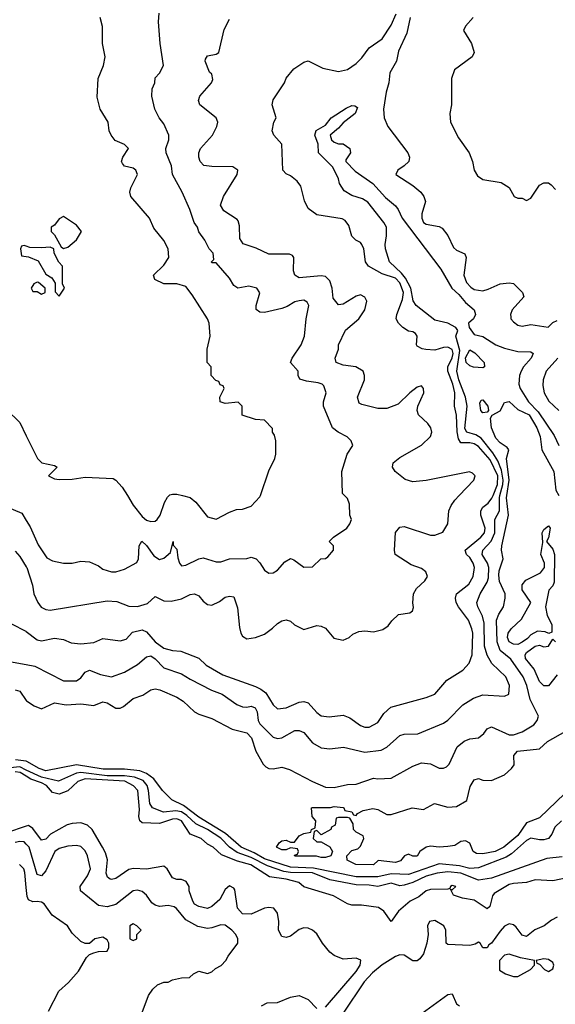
# Model space of a CAD drawing. Header units: inches. Extents: x 2348352 to 2479776, y 460422 to 613655.
# Tile 420 of 590: x 2409970 to 2412422, y 567670 to 572180. Entities that reach past the tile are written whole.
import ezdxf

# ---------------------------------------------------------------- set-up
doc = ezdxf.new("R2010")
doc.units = ezdxf.units.IN
doc.header["$MEASUREMENT"] = 0
for name, color, linetype in [('C4506', 7, 'Continuous'), ('C4507', 7, 'Continuous'), ('C4516', 7, 'Continuous'), ('C4517', 7, 'Continuous')]:
    doc.layers.add(name, color=color, linetype=linetype)

msp = doc.modelspace()

# ---------------------------------------------------------------- linework, layer by layer
at = {"layer": 'C4506', "color": 4}
for points, elevation in [([(2409856, 570000), (2409870, 569964.7), (2409979.1, 569919.1), (2410000, 569885.7)], 88), ([(2409950, 569746), (2409970, 569721), (2410000, 569673.2)], 84), ([(2409932.3, 569412.3), (2409998.7, 569378.7), (2410000, 569377.6)], 76), ([(2409890, 569246), (2410000, 569225.8)], 72), ([(2409950, 569110.7), (2409970, 569104.7), (2410000, 569061.2)], 68), ([(2410000, 568742.8), (2409970, 568757), (2409927.1, 568752.9)], 72), ([(2410000, 568783.1), (2409950.2, 568789.8)], 68), ([(2410000, 568714.9), (2409972.1, 568732.1), (2409950, 568734.5)], 76), ([(2410000, 568486.1), (2409910, 568455.4)], 84), ([(2410000, 568403.3), (2409990, 568413.6), (2409970, 568415.8), (2409950, 568411.2)], 88), ([(2410000, 568205.3), (2409993.9, 568273.9), (2409989.3, 568290), (2409968.7, 568310)], 92)]:
    msp.add_lwpolyline(points, dxfattribs=dict(at, elevation=elevation))
at = {"layer": 'C4507', "color": 4}
for points, elevation in [([(2410000, 571142.4), (2409990, 571146), (2409978, 571142), (2409974, 571130), (2409978, 571098), (2410000, 571095.2)], 96), ([(2409910, 570394), (2409970, 570334), (2410000, 570273.3)], 92)]:
    msp.add_lwpolyline(points, dxfattribs=dict(at, elevation=elevation))
at = {"layer": 'C4516', "color": 4}
for points, elevation in [([(2410000, 569885.7), (2410017.5, 569857.5), (2410053.8, 569773.8), (2410094.4, 569714.4), (2410120.9, 569700.9), (2410170, 569690.5), (2410210, 569690.6), (2410250, 569699.1), (2410290, 569696.3), (2410330, 569678.8), (2410350, 569662.8), (2410390, 569651), (2410410, 569651), (2410450, 569662.8), (2410506.3, 569693.7), (2410514.5, 569710), (2410517.2, 569770), (2410529.3, 569790.7), (2410550, 569770.7), (2410583.8, 569723.8), (2410610, 569707.3), (2410630, 569714), (2410660.2, 569739.8), (2410672, 569790), (2410672.7, 569772.7), (2410690, 569754), (2410694.4, 569714.4), (2410701, 569690), (2410710, 569678), (2410730, 569681), (2410790, 569710.8), (2410810, 569714.8), (2410870, 569696), (2410890, 569696), (2410930, 569711), (2411010, 569712), (2411030, 569718), (2411052, 569710), (2411070, 569692), (2411090, 569658), (2411110, 569644.7), (2411130, 569646), (2411150, 569658.8), (2411184.1, 569695.9), (2411210, 569711.3), (2411225.4, 569705.4), (2411270, 569672), (2411310, 569674), (2411349, 569711), (2411370, 569712), (2411380.4, 569719.6), (2411406, 569750), (2411406, 569770), (2411386, 569790), (2411406, 569810), (2411468, 569850), (2411482, 569870), (2411488.7, 569890), (2411482, 569910), (2411480.4, 569960.4), (2411470, 569986), (2411457.2, 570000)], 88), ([(2410000, 569061.2), (2410000.5, 569060.5), (2410036.8, 569036.8), (2410070, 569022.8), (2410130, 569050.3), (2410182, 569042), (2410250, 569045.5), (2410310, 569039.1), (2410350, 569054.8), (2410370, 569050.7), (2410410, 569026.8), (2410430, 569026.8), (2410445.6, 569034.4), (2410488.7, 569070), (2410533.6, 569086.4), (2410570, 569110.8), (2410590, 569114.8), (2410612, 569110), (2410690, 569077.3), (2410718, 569058), (2410770.8, 569010), (2410790, 568999.3), (2410850, 568979.1), (2410942, 568930), (2411010, 568913), (2411030.4, 568890), (2411050.5, 568830), (2411084, 568770), (2411097.1, 568757.1), (2411110, 568750.6), (2411130, 568748.4), (2411170, 568755.5), (2411205.5, 568745.5), (2411310, 568690.6), (2411370, 568664.4), (2411410, 568663), (2411470, 568677.3), (2411510, 568678.8), (2411590, 568706), (2411610, 568702.8), (2411670, 568706), (2411770, 568761), (2411810, 568776), (2411850, 568771), (2411890, 568751.3), (2411910, 568751.3), (2411923.1, 568756.9), (2411935.3, 568770), (2411973.2, 568850), (2412004.1, 568875.9), (2412030, 568886), (2412070, 568891), (2412095.3, 568910), (2412110, 568932), (2412130, 568941), (2412210, 568904.9), (2412230, 568904.9), (2412270, 568917.3), (2412324, 568950), (2412339, 568970), (2412345.2, 568990), (2412306.6, 569066.6), (2412291.2, 569130), (2412274.3, 569170), (2412218, 569250), (2412169.8, 569289.8), (2412155.6, 569330), (2412153.3, 569430), (2412163.3, 569456.7), (2412185.2, 569490), (2412192.3, 569530), (2412192.3, 569550), (2412166.3, 569606.3), (2412163.9, 569636.1), (2412165.3, 569654.7), (2412183.6, 569710), (2412176.2, 569750), (2412177.6, 569770), (2412207.1, 569910), (2412198.4, 569990), (2412199.8, 570000)], 68), ([(2410000, 569377.6), (2410050, 569338.8), (2410070, 569334.8), (2410130, 569347.3), (2410170, 569340.7), (2410204.9, 569324.9), (2410250, 569320.5), (2410310, 569326.8), (2410350, 569344.7), (2410430, 569334.8), (2410457, 569343), (2410485.6, 569374.4), (2410530, 569384.9), (2410550, 569375.5), (2410590, 569330.4), (2410630, 569300.4), (2410669.3, 569290.7), (2410707.5, 569287.5), (2410790, 569254.8), (2410823.4, 569223.4), (2410899.3, 569179.3), (2411050, 569126), (2411073.2, 569113.2), (2411096.1, 569096.1), (2411130, 569041), (2411150, 569022.8), (2411190, 569027.3), (2411250, 569054), (2411270, 569057.3), (2411290.4, 569050.4), (2411330, 569006), (2411350, 568991), (2411386.4, 568986.4), (2411450, 568994.8), (2411481.4, 568981.4), (2411530, 568947.3), (2411550, 568938.8), (2411570, 568938.8), (2411610, 568961), (2411637.5, 569002.5), (2411669.5, 569030.5), (2411830, 569074.8), (2411870, 569091), (2411925.4, 569154.6), (2411998.9, 569201.1), (2412027.3, 569232.7), (2412040.7, 569270), (2412044, 569370), (2412040.5, 569390), (2412024.7, 569430), (2411978, 569490), (2411968, 569510), (2411964.7, 569530), (2411969.8, 569550.2), (2412025.9, 569594.1), (2412045.4, 569630), (2412051.2, 569670), (2412045.4, 569690), (2412030, 569717), (2412015.1, 569730), (2412008.7, 569750), (2412081.6, 569810), (2412097.7, 569830), (2412100.9, 569850), (2412080.3, 569910), (2412080.3, 569930), (2412090, 569946.7), (2412114.9, 569965.1), (2412131.8, 569988.2), (2412136.8, 570000)], 76), ([(2410000, 569673.2), (2410002, 569670), (2410028.5, 569590), (2410035.3, 569550), (2410052.9, 569510), (2410068.9, 569488.9), (2410090, 569477.6), (2410110, 569475.2), (2410370, 569518), (2410414.4, 569514.4), (2410470, 569494), (2410510, 569492), (2410554.6, 569505.4), (2410590, 569538), (2410630, 569517.3), (2410663.2, 569516.8), (2410710, 569527.7), (2410750, 569547.3), (2410770, 569550.7), (2410790, 569541), (2410810, 569516), (2410830, 569501), (2410850, 569498.8), (2410884.5, 569515.5), (2410910, 569534.8), (2410930, 569538.8), (2410950, 569536), (2410966.4, 569486.4), (2410976.1, 569396.1), (2410983, 569370), (2410990, 569356), (2411010, 569344), (2411050, 569350.5), (2411090, 569366), (2411127.9, 569392.1), (2411150, 569414), (2411170, 569426), (2411190, 569431), (2411210, 569424.7), (2411227.5, 569407.5), (2411270, 569386), (2411330, 569404.7), (2411350, 569402), (2411370, 569392), (2411407.5, 569347.5), (2411450, 569338), (2411478, 569350), (2411494.6, 569365.4), (2411523.1, 569376.9), (2411550, 569381), (2411590, 569376), (2411632.9, 569387.1), (2411656.5, 569403.5), (2411673.6, 569426.4), (2411704.7, 569455.3), (2411756.4, 569463.6), (2411768.4, 569471.6), (2411773.2, 569486.8), (2411769, 569509), (2411772.3, 569550), (2411786.3, 569573.7), (2411825.2, 569610), (2411837.2, 569630), (2411829.2, 569650), (2411810, 569666), (2411762.5, 569682.5), (2411689.5, 569729.5), (2411685.2, 569750), (2411690, 569831.3), (2411710, 569856), (2411730, 569858.8), (2411850, 569819.1), (2411870, 569819.1), (2411907, 569833), (2411929.3, 569870), (2411934, 569930), (2411944.9, 569955.1), (2411961.5, 569978.5), (2411981.9, 570000)], 84), ([(2410000, 569225.8), (2410038.7, 569218.7), (2410170, 569151.3), (2410230, 569151), (2410250, 569164.7), (2410270, 569191.3), (2410290, 569201), (2410339.9, 569179.9), (2410390, 569170.6), (2410449.4, 569190.6), (2410510, 569226.8), (2410550, 569262), (2410570, 569265.5), (2410590, 569252.7), (2410630, 569210.4), (2410710, 569183.8), (2410750, 569158.4), (2410848.1, 569108.1), (2410897.3, 569090), (2410963.4, 569043.4), (2410990, 569032.4), (2411010, 569030.4), (2411030, 569034.9), (2411048, 569028), (2411057.1, 569010), (2411061.6, 568970), (2411070, 568954.8), (2411130, 568894), (2411150, 568887.3), (2411170, 568890.7), (2411230, 568924), (2411250, 568924), (2411270, 568914.8), (2411310, 568867.3), (2411350, 568844), (2411390, 568840.7), (2411452.9, 568847.1), (2411550, 568825.5), (2411625.4, 568834.6), (2411650, 568847.3), (2411710, 568900.7), (2411730, 568907.3), (2411791.9, 568908.1), (2411910, 568957.3), (2411930, 568970.8), (2411998, 569042), (2412047.2, 569072.8), (2412090, 569087.3), (2412190, 569081), (2412208.9, 569091.1), (2412212.3, 569130), (2412195.1, 569170), (2412131.2, 569231.2), (2412109.8, 569269.8), (2412098, 569310), (2412096.4, 569416.4), (2412088.2, 569448.2), (2412066.6, 569490), (2412062.7, 569510), (2412078, 569550), (2412110, 569602.8), (2412116.4, 569623.6), (2412117.3, 569670), (2412110.9, 569690.9), (2412087.8, 569730), (2412089.6, 569750), (2412129, 569791), (2412145.3, 569830), (2412145.6, 569890), (2412166, 569930), (2412165.8, 569990), (2412168.6, 570000)], 72), ([(2410462.9, 570000), (2410490, 569955.5), (2410530, 569904.9), (2410550, 569887.7), (2410570, 569880.7), (2410590, 569882.8), (2410599, 569890), (2410612.7, 569910), (2410632.1, 569967.9), (2410646.8, 569993.2), (2410654.2, 570000)], 92), ([(2410715.8, 570000), (2410750, 569991), (2410776, 569970), (2410830, 569902), (2410870, 569892), (2410930, 569924.7), (2410963.1, 569936.9), (2410990, 569938), (2411030, 569952), (2411070, 569994), (2411072, 570000)], 92), ([(2412430, 569179), (2412390, 569128), (2412370, 569129), (2412350, 569149.2), (2412324.5, 569204.5), (2412285.6, 569254.4), (2412284, 569270), (2412290, 569282), (2412329, 569311), (2412350, 569314.8), (2412370, 569306.8), (2412390, 569311), (2412410, 569342), (2412422, 569330)], 64), ([(2412464.9, 568635.1), (2412350, 568524.5), (2412290, 568500.7), (2412250, 568443), (2412185.5, 568390), (2412146, 568370), (2412090, 568359.7), (2412061, 568361), (2412045.2, 568370), (2412030, 568408), (2412010, 568419), (2411990, 568415.3), (2411962, 568398), (2411930, 568392.3), (2411890, 568389.6), (2411850, 568394), (2411830.7, 568389.3), (2411802, 568370), (2411790, 568348.7), (2411770, 568348.7), (2411750, 568357.2), (2411732, 568350), (2411713.4, 568326.6), (2411690, 568319.3), (2411611.6, 568328.4), (2411590, 568309.5), (2411508, 568310), (2411468.7, 568330), (2411468, 568350), (2411490, 568374), (2411518, 568382), (2411530, 568394), (2411546, 568430), (2411542, 568442), (2411510, 568458), (2411498, 568470), (2411496.4, 568496.4), (2411482, 568522), (2411470, 568526), (2411430, 568526), (2411418, 568522), (2411414, 568490), (2411398, 568482), (2411394, 568470), (2411350, 568446), (2411330, 568466), (2411318, 568462), (2411314, 568430), (2411330, 568414), (2411350, 568414), (2411390, 568392), (2411402, 568370), (2411394, 568350), (2411370, 568342), (2411350, 568342), (2411328.9, 568348.9), (2411230, 568348), (2411227.3, 568352.7), (2411242, 568358), (2411246, 568370), (2411242, 568382), (2411210, 568386), (2411190, 568378), (2411170, 568378), (2411146, 568390), (2411158, 568410), (2411170, 568418), (2411190, 568422), (2411210, 568412), (2411227.3, 568412.7), (2411250, 568442), (2411270, 568452), (2411302, 568458), (2411306, 568470), (2411322, 568478), (2411326, 568510), (2411308.7, 568530), (2411306, 568570), (2411310, 568572), (2411392, 568572), (2411410, 568576), (2411450.9, 568570.9), (2411454, 568570), (2411458, 568558), (2411490, 568552), (2411498, 568538), (2411510, 568534), (2411516.4, 568543.6), (2411542.7, 568557.3), (2411587.1, 568567.1), (2411610, 568562.8), (2411650, 568538.8), (2411670, 568538.8), (2411766, 568570), (2411818, 568562), (2411869.6, 568590.4), (2411930, 568572.4), (2411970, 568575.5), (2412016.3, 568603.7), (2412032.3, 568667.7), (2412050, 568698), (2412070, 568704.7), (2412090, 568696), (2412130, 568694.8), (2412190, 568721), (2412222, 568750), (2412232.9, 568767.1), (2412232.7, 568810), (2412249.2, 568830), (2412350, 568840.7), (2412385.7, 568874.3), (2412470, 568921)], 64), ([(2412450.4, 568509.6), (2412419.3, 568480.7), (2412405.3, 568450), (2412390.2, 568429.8), (2412370, 568423.1), (2412350, 568423.1), (2412310, 568431.3), (2412290, 568419.7), (2412221.3, 568358.7), (2412196.7, 568343.3), (2412070, 568295.1), (2412030, 568292), (2411983.5, 568303.5), (2411890, 568314), (2411750, 568264.1), (2411670, 568268.2), (2411610, 568253.1), (2411510, 568254), (2411314.2, 568294.2), (2411210, 568297.9), (2411090, 568336.5), (2411043.9, 568363.9), (2410983.5, 568390), (2410912.3, 568452.3), (2410790, 568527.2), (2410719.9, 568579.9), (2410666, 568606), (2410623.6, 568650), (2410583.4, 568703.4), (2410550, 568727.7), (2410520, 568740), (2410450, 568747.1), (2410352.8, 568747.2), (2410230, 568767.4), (2410090, 568738.9), (2410059.3, 568750), (2410002.7, 568782.7), (2410000, 568783.1)], 68), ([(2412453.8, 568346.2), (2412382.5, 568337.5), (2412130, 568247), (2412070, 568238.7), (2411989.3, 568270), (2411930, 568276.5), (2411881, 568270), (2411830, 568256.5), (2411770, 568228.2), (2411730, 568215.6), (2411710, 568212.3), (2411670, 568225.1), (2411610, 568209.8), (2411570, 568216.1), (2411510, 568217.1), (2411390, 568240.3), (2411310, 568272.5), (2411210, 568273.4), (2411178.6, 568278.6), (2411104.2, 568304.2), (2411030, 568342.3), (2410966, 568366), (2410929.7, 568390), (2410890, 568430.8), (2410830, 568470.7), (2410776.1, 568496.1), (2410735.5, 568535.5), (2410710.9, 568550.9), (2410684, 568556), (2410628, 568550), (2410577.2, 568570), (2410565.1, 568590), (2410559.8, 568650), (2410552.9, 568672.9), (2410534.8, 568694.8), (2410496, 568710), (2410450, 568716.7), (2410370, 568716.9), (2410250, 568732.1), (2410230, 568727.9), (2410147.3, 568692.7), (2410069.6, 568710), (2410000, 568742.8)], 72), ([(2412504.4, 568255.6), (2412410, 568236), (2412330, 568240.7), (2412290, 568227.6), (2412230, 568223.9), (2412210, 568218), (2412142.2, 568177.8), (2412133.7, 568166.3), (2412122, 568118), (2412110, 568107.6), (2412050, 568146.6), (2411996.3, 568156.3), (2411955.3, 568170), (2411942, 568198), (2411950, 568194), (2411966, 568210), (2411950, 568214), (2411942, 568210), (2411939.6, 568200.4), (2411930, 568198), (2411850, 568196), (2411830, 568189), (2411797.1, 568162.9), (2411758, 568142), (2411703.6, 568096.4), (2411670, 568049.2), (2411637, 568097), (2411613, 568113), (2411535.3, 568124.7), (2411490, 568124.2), (2411470, 568129.6), (2411406.5, 568166.5), (2411270, 568208.2), (2411248.1, 568228.1), (2411190, 568242.8), (2411113.7, 568253.7), (2411028.8, 568308.8), (2410966.3, 568326.3), (2410894.2, 568354.2), (2410856, 568390), (2410830, 568403.7), (2410801.2, 568430), (2410749.8, 568449.8), (2410711.2, 568510), (2410690, 568519.8), (2410670, 568518), (2410610, 568497.6), (2410530, 568500.7), (2410519.5, 568510), (2410515.1, 568530), (2410518, 568562), (2410511.1, 568650), (2410491.6, 568670), (2410451.4, 568691.4), (2410270, 568702.3), (2410235.8, 568690), (2410190, 568647.6), (2410150, 568632.4), (2410120.7, 568640.7), (2410092.1, 568672.1), (2410070, 568683.7), (2410021.6, 568701.6), (2410000, 568714.9)], 76), ([(2411370, 567657.3), (2411510, 567821), (2411529.2, 567850), (2411532.1, 567872.1), (2411510, 567881.2), (2411450, 567877.2), (2411410, 567893.2), (2411390, 567909.2), (2411356, 567950), (2411330, 567993.2), (2411310, 568009.4), (2411290, 568018), (2411270, 568019.5), (2411250, 568012.7), (2411210, 567982.7), (2411190, 567976), (2411170, 567981.2), (2411155.1, 568010), (2411157, 568050), (2411150, 568088), (2411134, 568110), (2411110, 568113.6), (2411090, 568109.6), (2411030, 568083.6), (2410990, 568083.7), (2410966.6, 568110), (2410954.2, 568194.2), (2410950, 568202), (2410930, 568212.3), (2410910, 568195.3), (2410886.8, 568150), (2410850, 568117.2), (2410830, 568109.3), (2410790, 568117.2), (2410770, 568129.2), (2410762, 568142), (2410746, 568190), (2410745.2, 568210), (2410731.9, 568231.9), (2410710, 568241.2), (2410690, 568241.2), (2410670, 568248.7), (2410645.2, 568290), (2410630, 568302.7), (2410550, 568289.4), (2410491.7, 568291.7), (2410470, 568287.3), (2410410, 568246.6), (2410390, 568240.9), (2410383.6, 568243.6), (2410371.9, 568251.9), (2410365.6, 568270), (2410371.2, 568331.2), (2410363, 568363), (2410349.7, 568389.7), (2410301.6, 568470), (2410280.9, 568490), (2410250, 568501.3), (2410210, 568498.7), (2410187.7, 568492.3), (2410110.3, 568449.7), (2410090, 568426), (2410070, 568421.2), (2410030, 568475.1), (2410010, 568489.6), (2410000, 568486.1)], 84), ([(2410530, 567632), (2410559, 567710), (2410580.1, 567739.9), (2410600.9, 567759.1), (2410630, 567771.3), (2410650, 567772), (2410670, 567782), (2410710, 567792), (2410747.3, 567792.7), (2410766, 567810), (2410790, 567822), (2410830, 567811.3), (2410850, 567818), (2410866.3, 567833.7), (2410892.5, 567847.5), (2410914, 567870), (2410924, 567890), (2410969, 567950), (2410969, 567970), (2410959, 567990), (2410941.2, 568010), (2410910, 568032), (2410890, 568034.5), (2410850, 568019.6), (2410830, 568016.9), (2410785.7, 568025.7), (2410730, 568056.2), (2410688.4, 568108.4), (2410676.6, 568116.6), (2410650, 568122.6), (2410610, 568118), (2410590, 568123.6), (2410575.4, 568135.4), (2410549.7, 568169.7), (2410530, 568186), (2410510, 568192.3), (2410490, 568189.2), (2410410, 568127.3), (2410370, 568116.2), (2410330, 568122.9), (2410249, 568190), (2410246.6, 568210), (2410281, 568259), (2410293.6, 568290), (2410280.7, 568350), (2410270, 568373.2), (2410250, 568392.3), (2410230, 568398), (2410190, 568394.5), (2410150, 568382.9), (2410130.7, 568370), (2410090, 568280.9), (2410070, 568258), (2410050, 568265.2), (2410013, 568390), (2410000, 568403.3)], 88), ([(2410102, 567638), (2410149.5, 567730.5), (2410194, 567770), (2410238.6, 567821.4), (2410275.5, 567884.5), (2410290, 567898), (2410310, 567906), (2410330, 567912), (2410370, 567914), (2410378, 567930), (2410378, 567950), (2410370, 567966), (2410350, 567978), (2410314, 567970), (2410290, 567948), (2410270, 567948.7), (2410250, 567958), (2410210, 567995.3), (2410189.4, 568029.4), (2410118.6, 568078.6), (2410082, 568130), (2410070, 568137.2), (2410050, 568141.2), (2410030, 568139), (2410010, 568148), (2410003.7, 568163.7), (2410000, 568205.3)], 92), ([(2412430, 568069.4), (2412404.1, 568055.9), (2412371.3, 568030), (2412328.2, 568011.8), (2412290, 567981.2), (2412270, 567986), (2412242.9, 568022.9), (2412230, 568034), (2412210, 568039.3), (2412190, 568027.3), (2412170, 568005.6), (2412130, 567949.4), (2412118, 567942), (2412110, 567929.3), (2412090, 567928), (2412078, 567950), (2412070, 567954), (2412055.3, 567944.7), (2412030, 567939.3), (2411930, 567944), (2411922, 567950), (2411920.9, 568010), (2411912.3, 568030), (2411870, 568054.5), (2411846, 568050), (2411837.3, 568030), (2411839.1, 567990), (2411834, 567950), (2411818.4, 567901.6), (2411801.4, 567878.6), (2411790, 567869), (2411770, 567869), (2411730, 567895.1), (2411710, 567897), (2411690, 567889.5), (2411629.1, 567850.9), (2411585.4, 567814.6), (2411547, 567773), (2411451.3, 567630)], 84), ([(2411076.4, 567663.6), (2411103.1, 567676.9), (2411150, 567678), (2411210, 567702), (2411250, 567711), (2411290, 567692), (2411330, 567651.3)], 84), ([(2411812.3, 567630), (2411930, 567714.8), (2411950, 567718), (2411970, 567672), (2411983.5, 567663.5)], 84)]:
    msp.add_lwpolyline(points, dxfattribs=dict(at, elevation=elevation))
for points, elevation in [([(2412391.6, 569368.4), (2412375.9, 569375.9), (2412341.1, 569378.9), (2412310, 569362), (2412294.8, 569345.2), (2412270, 569328.7), (2412250, 569317.2), (2412230, 569319.5), (2412210, 569329.6), (2412203, 569350), (2412206.3, 569370), (2412219.3, 569390), (2412266.6, 569433.4), (2412309.2, 569510), (2412270, 569568.7), (2412270, 569591.3), (2412287.3, 569612.7), (2412354.2, 569645.8), (2412372.7, 569670), (2412372.3, 569690), (2412356.2, 569730), (2412365.2, 569785.2), (2412361.2, 569830), (2412370, 569844.7), (2412390, 569862), (2412398, 569850), (2412390, 569806), (2412382, 569790), (2412410, 569754.8), (2412418.7, 569730), (2412415.9, 569604.1), (2412410, 569586), (2412392.7, 569567.3), (2412377.1, 569490), (2412384.4, 569450), (2412405.5, 569410), (2412405.4, 569374.6)], 64), ([(2410490, 568038), (2410474, 568030), (2410474, 567970), (2410490, 567962), (2410506, 567970), (2410506, 567990), (2410526, 568010), (2410506, 568030)], 92), ([(2412210, 567899), (2412190, 567895.3), (2412166, 567870), (2412166.4, 567826.4), (2412194, 567810), (2412230, 567798), (2412250, 567798), (2412308, 567830), (2412326, 567850), (2412326, 567870), (2412262.7, 567882.7)], 88), ([(2412370, 567878), (2412334, 567870), (2412338, 567858), (2412350, 567854), (2412372, 567830), (2412390, 567821), (2412410, 567832), (2412415.1, 567850), (2412410, 567862), (2412390, 567875.3)], 88)]:
    msp.add_lwpolyline(points, close=True, dxfattribs=dict(at, elevation=elevation))
at = {"layer": 'C4517', "color": 4}
for points, elevation in [([(2411072, 570000), (2411110, 570114), (2411138, 570170), (2411142, 570190), (2411142, 570250), (2411136.4, 570276.4), (2411128, 570290), (2411127.3, 570307.3), (2411090, 570346), (2411050, 570348), (2410989, 570369), (2410988, 570410), (2410970, 570428), (2410910, 570422), (2410888, 570430), (2410886, 570450), (2410906, 570490), (2410902, 570502), (2410887.3, 570507.3), (2410882, 570522), (2410867.3, 570527.3), (2410846, 570550), (2410846, 570590), (2410828, 570610), (2410828, 570670), (2410842, 570730), (2410837.2, 570790), (2410829.2, 570810), (2410760.1, 570920.1), (2410730, 570957.2), (2410690, 570969.2), (2410629.5, 570969.5), (2410588, 570990), (2410582, 571010), (2410630, 571056), (2410653.2, 571090), (2410649.2, 571130), (2410630, 571168.7), (2410584.1, 571224.1), (2410564, 571270), (2410479, 571370), (2410474, 571390), (2410479, 571410), (2410508.7, 571470), (2410502, 571490), (2410490, 571499), (2410450, 571508.7), (2410440.2, 571520.2), (2410435.3, 571530), (2410442, 571550), (2410468, 571590), (2410450, 571608), (2410406.3, 571626.3), (2410388, 571650), (2410379, 571670), (2410375.3, 571710), (2410338, 571770), (2410324.7, 571824.7), (2410328.7, 571910), (2410354, 571970), (2410362, 572010), (2410348.7, 572070), (2410348.4, 572148.4), (2410338, 572190)], 92), ([(2411457.2, 570000), (2411448, 570010), (2411445.2, 570110), (2411468.7, 570190), (2411495.3, 570230), (2411488, 570250), (2411469.1, 570269.1), (2411428, 570290), (2411402, 570310), (2411361.2, 570410), (2411361.2, 570430), (2411372.7, 570470), (2411362.7, 570502.7), (2411355.3, 570510), (2411336.6, 570516.6), (2411283.6, 570523.6), (2411252.9, 570532.9), (2411244, 570550), (2411244, 570570), (2411209, 570610), (2411217.2, 570630), (2411258, 570690), (2411273.2, 570730), (2411280.9, 570810), (2411293.2, 570870), (2411286, 570886), (2411270, 570895.1), (2411250, 570892), (2411230, 570886.6), (2411194.4, 570865.6), (2411170, 570857), (2411090, 570838), (2411070, 570839.3), (2411052.9, 570852.9), (2411052.3, 570870), (2411069, 570929), (2411055.3, 570950), (2411019.3, 570959.3), (2410968, 570950), (2410950, 570962), (2410930, 570995.3), (2410870, 571066), (2410850, 571066), (2410848, 571070), (2410858, 571082), (2410855.3, 571110), (2410838, 571130), (2410818, 571170), (2410790, 571208), (2410784, 571230), (2410769, 571250), (2410748.7, 571310), (2410714, 571390), (2410669, 571470), (2410665.2, 571510), (2410641.2, 571570), (2410639, 571590), (2410652.7, 571630), (2410652.3, 571650), (2410630, 571702), (2410609, 571730), (2410588.7, 571770), (2410575.3, 571830), (2410576.4, 571863.6), (2410588.7, 571890), (2410590, 571914), (2410610, 571934), (2410628.7, 571970), (2410612.3, 572070), (2410605.2, 572170), (2410609, 572210)], 88), ([(2411981.9, 570000), (2412048.7, 570070), (2412055.3, 570090), (2412043.1, 570103.1), (2412028.7, 570108.7), (2411830, 570069.6), (2411770, 570063.7), (2411734.2, 570074.2), (2411689, 570110), (2411677.2, 570130), (2411679, 570150), (2411710, 570174), (2411810, 570230.4), (2411850, 570271.3), (2411856.2, 570290), (2411851.8, 570310), (2411838, 570330), (2411796, 570370), (2411789.2, 570390), (2411792.7, 570410), (2411819.3, 570470), (2411819, 570490), (2411810, 570502), (2411790, 570496), (2411756, 570470), (2411702, 570418), (2411650, 570399.3), (2411610, 570399), (2411536.5, 570416.5), (2411523.7, 570423.7), (2411516, 570450), (2411549, 570530), (2411549, 570550), (2411542, 570570), (2411508, 570590), (2411450, 570598), (2411418, 570610), (2411414, 570630), (2411429.2, 570670), (2411429.3, 570690), (2411462, 570758), (2411522.7, 570810), (2411549.3, 570850), (2411559, 570890), (2411550, 570908), (2411530, 570919), (2411510, 570912.7), (2411450, 570876), (2411430, 570873.2), (2411404.9, 570904.9), (2411399.7, 570950), (2411390, 570984), (2411370, 571002.7), (2411350, 571006.6), (2411250, 570997.2), (2411229.3, 571009.3), (2411222.7, 571030), (2411225.2, 571090), (2411219.5, 571099.5), (2411205.6, 571105.6), (2411110, 571105.2), (2411052.5, 571132.5), (2410992.7, 571152.7), (2410977.2, 571177.2), (2410976, 571236), (2410970, 571258), (2410965.2, 571265.2), (2410904.1, 571304.1), (2410889.2, 571330), (2410902.7, 571370), (2410966, 571470), (2410969, 571490), (2410946, 571506), (2410850, 571507), (2410812.3, 571512.3), (2410796, 571530), (2410789.6, 571550), (2410789.6, 571570), (2410798, 571590), (2410852.7, 571650), (2410872.7, 571690), (2410877.2, 571710), (2410869, 571730), (2410794, 571790), (2410788.7, 571810), (2410794, 571830), (2410848.7, 571890), (2410853.6, 571906.4), (2410849, 571930), (2410839.5, 571939.5), (2410819, 571990), (2410821.2, 571998.8), (2410830, 572014), (2410870, 572021), (2410882, 572030), (2410905.6, 572134.4), (2410930, 572182)], 84), ([(2412136.8, 570000), (2412158, 570050), (2412158.4, 570090), (2412124.4, 570164.4), (2412070, 570224.5), (2412050, 570237.4), (2412030, 570241.8), (2411990, 570241.6), (2411979.3, 570259.3), (2411972.2, 570292.2), (2411970, 570368), (2411960.7, 570410), (2411962.3, 570470), (2411952.4, 570510), (2411929.6, 570570.4), (2411929.7, 570590.3), (2411950, 570630.8), (2411954.2, 570650), (2411949.7, 570669.7), (2411930, 570680.4), (2411910, 570678.9), (2411870, 570666.6), (2411829.6, 570669.6), (2411812.3, 570672.3), (2411790, 570684), (2411786.6, 570690), (2411789.2, 570730), (2411782, 570742), (2411769.4, 570749.4), (2411750, 570752.7), (2411724, 570770), (2411704, 570790), (2411694, 570810), (2411697, 570830), (2411721.8, 570898.2), (2411726.8, 570930), (2411710, 570973.7), (2411690, 570995.1), (2411630, 571015.8), (2411566.6, 571050), (2411552.3, 571070), (2411545.2, 571130), (2411536, 571150), (2411530, 571159), (2411508, 571170), (2411490, 571188), (2411476.6, 571236.6), (2411459.6, 571259.6), (2411446.8, 571266.8), (2411330, 571286), (2411290, 571315.3), (2411273.2, 571350), (2411257.6, 571417.6), (2411240.7, 571440.7), (2411210, 571465.2), (2411190, 571474), (2411174, 571490), (2411169.4, 571609.4), (2411134, 571650), (2411125.2, 571670), (2411133.2, 571710), (2411144, 571730), (2411126, 571790), (2411130, 571812), (2411182, 571890), (2411190, 571912), (2411225.6, 571954.4), (2411270, 571984.7), (2411290, 571991), (2411358, 571958), (2411430, 571942.8), (2411470, 571950.8), (2411510, 571978.8), (2411535.6, 572004.4), (2411570, 572051), (2411630, 572091.3), (2411670, 572154.8), (2411693.8, 572206.2)], 76), ([(2411758, 572190), (2411742.8, 572117.2), (2411704.4, 572035.6), (2411695.6, 571990), (2411663.9, 571936.1), (2411659.2, 571890), (2411647.4, 571847.4), (2411634.8, 571770), (2411638, 571730), (2411654.8, 571690), (2411746.8, 571570), (2411754.8, 571550), (2411751, 571530), (2411730.5, 571509.5), (2411701, 571490), (2411691.3, 571470), (2411770, 571420.7), (2411806.8, 571390), (2411820.7, 571370), (2411827.1, 571347.1), (2411810.6, 571290), (2411810.6, 571270), (2411818.8, 571250), (2411830, 571243), (2411890, 571233), (2411904.1, 571224.1), (2411930, 571191), (2411956.4, 571136.4), (2411970, 571124), (2412007.1, 571107.1), (2412014, 571090), (2412002.4, 571010), (2412015.6, 570975.6), (2412034.8, 570954.8), (2412050, 570943.1), (2412090, 570938), (2412115.2, 570944.8), (2412170, 570970.4), (2412210, 570974), (2412230, 570970.8), (2412272, 570930), (2412278, 570910), (2412224.9, 570850), (2412217.3, 570830), (2412218, 570818), (2412218.8, 570810), (2412230, 570796), (2412250, 570781), (2412270, 570776), (2412310, 570782.8), (2412388.9, 570771.1), (2412410, 570792), (2412430, 570802)], 76), ([(2412046, 572190), (2412011.3, 572150), (2412001, 572130), (2412038.8, 572070), (2412050.7, 572030), (2412041, 572010), (2411961, 571950), (2411946, 571910), (2411946.8, 571790), (2411938.8, 571750), (2411942.8, 571710), (2411978, 571638), (2412027.3, 571570), (2412042.8, 571530), (2412050.7, 571490.7), (2412065.2, 571465.2), (2412090, 571447.3), (2412174.4, 571434.4), (2412211.1, 571411.1), (2412234, 571370), (2412250, 571362), (2412270, 571362), (2412290, 571352), (2412310, 571362), (2412350, 571422), (2412370, 571432), (2412390, 571432), (2412403.6, 571423.6), (2412422, 571402)], 84), ([(2412168.6, 570000), (2412182.2, 570050), (2412183.6, 570070), (2412176.3, 570116.3), (2412158.8, 570158.8), (2412136.5, 570196.5), (2412083.1, 570263.1), (2412057.6, 570277.6), (2412017, 570290), (2412007.4, 570307.4), (2412018.7, 570410), (2412010.8, 570450), (2411979.8, 570530), (2411970.8, 570570), (2411984.8, 570664.8), (2411966.3, 570730), (2411975.8, 570755.8), (2411966.6, 570770), (2411930, 570789.6), (2411870, 570803.6), (2411784.5, 570870), (2411771.2, 570891.2), (2411759.8, 570950), (2411735.7, 570995.7), (2411718.4, 571018.4), (2411663.6, 571070), (2411645.1, 571130), (2411642.9, 571150), (2411649.3, 571189.3), (2411649.3, 571229.3), (2411637.2, 571250), (2411563.6, 571343.6), (2411539.7, 571359.7), (2411490, 571374), (2411455.6, 571395.6), (2411433.6, 571430), (2411429.4, 571450), (2411403.9, 571503.9), (2411338.4, 571570), (2411336, 571610), (2411320.9, 571650), (2411327.7, 571672.3), (2411370, 571696), (2411395.3, 571730), (2411465.1, 571774.9), (2411490, 571786), (2411504.7, 571784.7), (2411516.9, 571776.9), (2411506, 571750), (2411450, 571706.6), (2411430, 571682.7), (2411391, 571650), (2411398, 571630), (2411410, 571618), (2411430, 571611.3), (2411450, 571611), (2411482, 571590), (2411484.7, 571570), (2411462.8, 571537.2), (2411462.8, 571530), (2411505.3, 571485.3), (2411586, 571430), (2411645.2, 571365.2), (2411690, 571327.3), (2411703, 571310), (2411720.4, 571270), (2411897.2, 571037.2), (2411948.7, 570950), (2411980.6, 570920.6), (2412010, 570884.9), (2412051, 570850), (2412056, 570830), (2412046.8, 570810), (2412024.9, 570790), (2412027.7, 570770), (2412050, 570738.4), (2412090, 570728), (2412150.3, 570690.3), (2412190, 570674.4), (2412250, 570659.3), (2412310, 570658.8), (2412321, 570650), (2412310.7, 570630), (2412276.3, 570590), (2412264.9, 570570), (2412257.3, 570550), (2412254.8, 570510), (2412260.7, 570490), (2412298.4, 570430), (2412343, 570383), (2412415.9, 570275.9), (2412438.3, 570230)], 72), ([(2410000, 571095.2), (2410010, 571094), (2410054.8, 571074.8), (2410090, 571014), (2410116.9, 570996.9), (2410132.7, 570972.7), (2410132.7, 570932.7), (2410150, 570914), (2410175.3, 570950), (2410166, 570970), (2410166, 571050), (2410148.4, 571068.4), (2410128, 571110), (2410126, 571130), (2410110, 571138), (2410070, 571134), (2410016.4, 571136.4), (2410000, 571142.4)], 96), ([(2412433.4, 570630), (2412380.5, 570570), (2412366.4, 570530), (2412364.7, 570504.7), (2412370.3, 570470.3), (2412392.1, 570432.1), (2412437.3, 570390)], 76), ([(2412199.8, 570000), (2412209.9, 570070), (2412198.7, 570170), (2412209.2, 570210), (2412200.9, 570220.9), (2412170, 570240.9), (2412150, 570263.7), (2412129.7, 570310), (2412125.6, 570354.4), (2412132.3, 570367.7), (2412170, 570387.7), (2412190, 570426), (2412210, 570431.3), (2412250, 570394.4), (2412302.4, 570370), (2412337.6, 570310), (2412352.4, 570270), (2412360.5, 570210), (2412414.9, 570110), (2412424.2, 570024.2), (2412438.6, 570000)], 68), ([(2410000, 570273.3), (2410051, 570170), (2410072, 570150), (2410130, 570138), (2410142, 570130), (2410102, 570090), (2410130, 570076), (2410150, 570074), (2410210, 570075.5), (2410270, 570084.9), (2410397.5, 570077.5), (2410410, 570070.8), (2410439.1, 570039.1), (2410462.9, 570000)], 92), ([(2410654.2, 570000), (2410657.2, 570002.8), (2410670, 570006.8), (2410690, 570006.8), (2410715.8, 570000)], 92)]:
    msp.add_lwpolyline(points, dxfattribs=dict(at, elevation=elevation))
for points, elevation in [([(2410170, 571278), (2410150, 571268), (2410130, 571238), (2410114, 571230), (2410114, 571210), (2410130, 571194), (2410159.6, 571139.6), (2410170, 571132), (2410190, 571138), (2410230, 571171.3), (2410253.2, 571210), (2410230, 571238)], 96), ([(2410050, 570978), (2410034, 570970), (2410022, 570950), (2410030, 570934), (2410050, 570934), (2410070, 570922), (2410086, 570930), (2410086, 570950), (2410056.4, 570976.4)], 96), ([(2412090, 570585.2), (2412047.6, 570587.6), (2412030, 570594.5), (2412014.5, 570610), (2412010, 570631), (2412030, 570668), (2412054.1, 570654.1), (2412095.5, 570610), (2412098, 570590)], 68), ([(2412090, 570379), (2412081.2, 570390), (2412076.4, 570423.6), (2412083.1, 570436.9), (2412090, 570438), (2412113.4, 570410), (2412116, 570390), (2412110, 570382)], 68)]:
    msp.add_lwpolyline(points, close=True, dxfattribs=dict(at, elevation=elevation))

doc.saveas('drawing.dxf')
